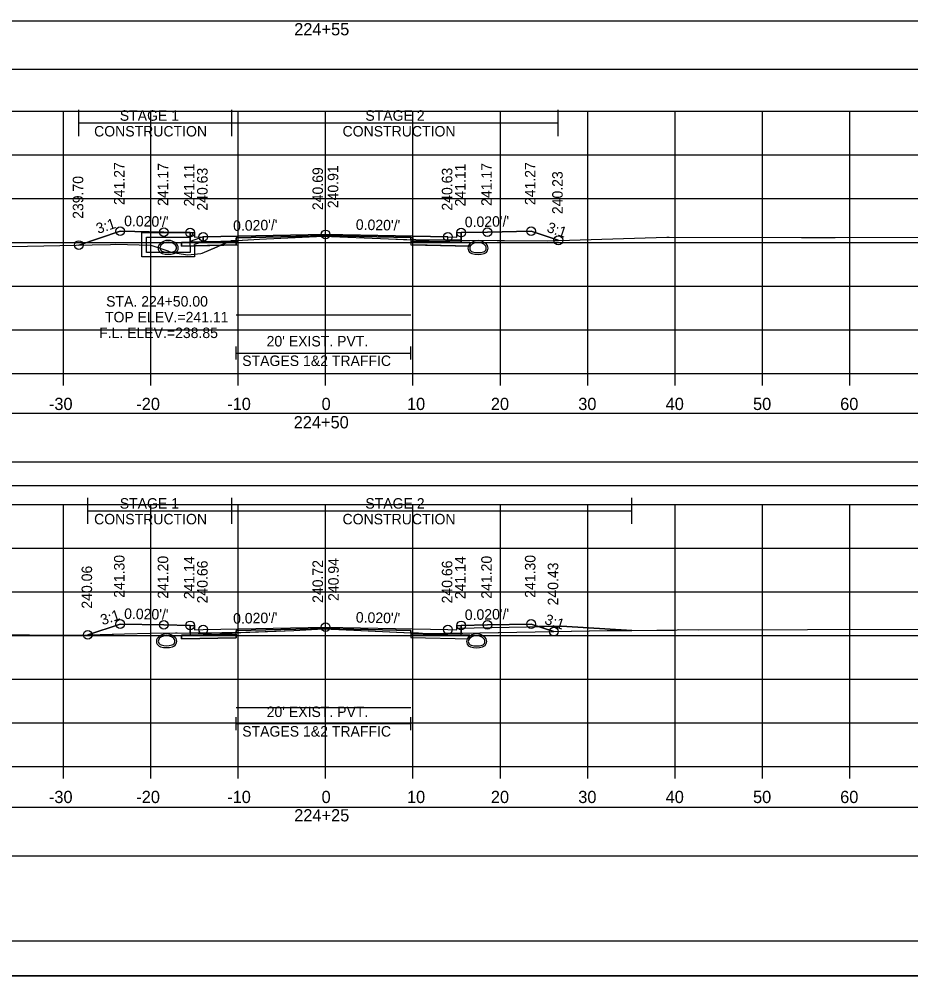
# Model space of a CAD drawing. Extents: x 1369627 to 1374022, y 380035 to 398173.
# Drawn here: x 1372063.5 to 1372165.5, y 385585.6 to 385695.1 of the extents above; entities that cross this region are included whole.
import ezdxf

# ---------------------------------------------------------------- set-up
doc = ezdxf.new("R2010")
doc.units = 0
for name, color, linetype in [('Default', 7, 'Continuous'), ('R_Alt Surface', 7, 'Continuous'), ('R_Axis', 7, 'Continuous'), ('R_Axis Annot', 7, 'Continuous'), ('R_Border', 7, 'Continuous'), ('R_Drive', 7, 'Continuous'), ('R_Exist Surface', 7, 'Continuous'), ('R_Fin Surface', 7, 'Continuous'), ('R_Grid', 7, 'Continuous'), ('R_MOT', 7, 'Continuous'), ('R_No Plot', 7, 'Continuous'), ('R_Water', 7, 'Continuous'), ('R_Water Annot', 7, 'Continuous'), ('R_Xsect Elev', 7, 'Continuous'), ('R_Xsect Slope', 7, 'Continuous'), ('T_Vehicle Path Lt Minor', 7, 'Continuous'), ('T_Vehicle Path Rt', 7, 'Continuous')]:
    doc.layers.add(name, color=color, linetype=linetype)

msp = doc.modelspace()

# ---------------------------------------------------------------- linework, layer by layer
at = {"layer": 'Default'}
for p, q in [((1372088.28, 385656.12), (1372088.28, 385657.62)), ((1372108.28, 385656.12), (1372108.28, 385657.62)), ((1372088.28, 385656.87), (1372108.28, 385656.87)), ((1372088.29, 385613.7), (1372088.29, 385615.2)), ((1372088.29, 385614.45), (1372108.29, 385614.45)), ((1372108.29, 385613.7), (1372108.29, 385615.2))]:
    msp.add_line(p, q, dxfattribs=at)
for points in [[(1371948.53, 385689.36), (1372248.53, 385689.36), (1372248.53, 385694.88), (1371948.53, 385694.88)], [(1372083.02, 385670.66), (1372083.52, 385670.66), (1372083.53, 385670.16), (1372084.53, 385670.18), (1372084.53, 385669.59), (1372083.03, 385669.56)], [(1372113.53, 385670.16), (1372113.54, 385670.66), (1372114.04, 385670.66), (1372114.03, 385669.56), (1372112.53, 385669.59), (1372112.53, 385670.18)], [(1371948.53, 385644.41), (1372248.53, 385644.41), (1372248.53, 385649.94), (1371948.53, 385649.94)], [(1371948.53, 385599.32), (1372248.53, 385599.32), (1372248.53, 385604.84), (1371948.53, 385604.84)]]:
    msp.add_lwpolyline(points, close=True, dxfattribs=at)
at = {"layer": 'R_Alt Surface'}
for points in [[(1372083.03, 385670.66), (1372083.03, 385669.56), (1372084.53, 385669.59), (1372088.28, 385669.67), (1372088.28, 385670.08), (1372098.53, 385670.29), (1372108.28, 385670.09), (1372108.28, 385669.68), (1372112.53, 385669.59), (1372114.03, 385669.56), (1372114.03, 385670.66)], [(1372083.03, 385625.69), (1372083.03, 385624.59), (1372084.53, 385624.62), (1372088.29, 385624.7), (1372088.29, 385625.11), (1372098.53, 385625.32), (1372108.29, 385625.12), (1372108.29, 385624.71), (1372112.53, 385624.62), (1372114.03, 385624.59), (1372114.03, 385625.69)]]:
    msp.add_lwpolyline(points, dxfattribs=at)
for points in [[(1372082.03, 385669.54), (1372083.03, 385669.56), (1372084.53, 385669.59), (1372088.28, 385669.67), (1372088.28, 385669.25), (1372082.03, 385669.12)], [(1372115.03, 385669.54), (1372114.03, 385669.56), (1372112.53, 385669.59), (1372108.28, 385669.68), (1372108.28, 385669.26), (1372115.03, 385669.12)], [(1372082.03, 385624.57), (1372083.03, 385624.59), (1372084.53, 385624.62), (1372088.29, 385624.7), (1372088.29, 385624.28), (1372082.03, 385624.15)], [(1372115.03, 385624.57), (1372114.03, 385624.59), (1372112.53, 385624.62), (1372108.29, 385624.71), (1372108.29, 385624.29), (1372115.03, 385624.15)]]:
    msp.add_lwpolyline(points, close=True, dxfattribs=at)
at = {"layer": 'R_Axis'}
for p, q in [((1371948.53, 385654.55), (1372248.53, 385654.55)), ((1372068.53, 385653.15), (1372068.53, 385654.55)), ((1372078.53, 385653.15), (1372078.53, 385654.55)), ((1372088.53, 385653.15), (1372088.53, 385654.55)), ((1372098.53, 385653.15), (1372098.53, 385654.55)), ((1372108.53, 385653.15), (1372108.53, 385654.55)), ((1372118.53, 385653.15), (1372118.53, 385654.55)), ((1372128.53, 385653.15), (1372128.53, 385654.55)), ((1372138.53, 385653.15), (1372138.53, 385654.55)), ((1372148.53, 385653.15), (1372148.53, 385654.55)), ((1372158.53, 385653.15), (1372158.53, 385654.55)), ((1371948.53, 385609.55), (1372248.53, 385609.55)), ((1372068.53, 385608.15), (1372068.53, 385609.55)), ((1372078.53, 385608.15), (1372078.53, 385609.55)), ((1372088.53, 385608.15), (1372088.53, 385609.55)), ((1372098.53, 385608.15), (1372098.53, 385609.55)), ((1372108.53, 385608.15), (1372108.53, 385609.55)), ((1372118.53, 385608.15), (1372118.53, 385609.55)), ((1372128.53, 385608.15), (1372128.53, 385609.55)), ((1372138.53, 385608.15), (1372138.53, 385609.55)), ((1372148.53, 385608.15), (1372148.53, 385609.55)), ((1372158.53, 385608.15), (1372158.53, 385609.55))]:
    msp.add_line(p, q, dxfattribs=at)
at = {"layer": 'R_Border'}
msp.add_line((1372256.71, 385589.55), (1371940.53, 385589.55), dxfattribs=at)
at = {"layer": 'R_Drive'}
for p, q in [((1372113.53, 385625.36), (1372125.53, 385625.6)), ((1372113.53, 385625.19), (1372113.53, 385625.36)), ((1372125.53, 385625.6), (1372125.53, 385625.6)), ((1372125.53, 385625.6), (1372133.59, 385625.12))]:
    msp.add_line(p, q, dxfattribs=at)
at = {"layer": 'R_Exist Surface'}
for points in [[(1372062.57, 385669.08), (1372071.8, 385669.28), (1372073.92, 385669.31), (1372074.53, 385669.33), (1372078.55, 385669.21), (1372080.49, 385668.56), (1372080.83, 385668.42), (1372081, 385668.38), (1372082.77, 385668.13), (1372084.27, 385668.29), (1372084.39, 385668.32), (1372087.09, 385669.45), (1372087.73, 385669.74), (1372090.96, 385669.9), (1372098.28, 385670.25), (1372105.72, 385669.94), (1372108.85, 385669.82), (1372112.36, 385669.8), (1372123.96, 385669.74), (1372137.59, 385670.13), (1372137.6, 385670.13), (1372137.63, 385670.13), (1372137.65, 385670.13), (1372137.83, 385670.13), (1372152.99, 385670.09), (1372156.84, 385670.1), (1372167.97, 385670.15)], [(1372060.01, 385624.64), (1372069.27, 385624.58), (1372070.57, 385624.59), (1372075.53, 385624.72), (1372078.45, 385624.81), (1372078.57, 385624.81), (1372081.37, 385624.84), (1372081.52, 385624.84), (1372081.54, 385624.84), (1372083.94, 385624.81), (1372084.1, 385624.81), (1372084.29, 385624.82), (1372085.47, 385624.82), (1372086.65, 385624.85), (1372087.67, 385624.85), (1372087.85, 385624.84), (1372094.88, 385625.12), (1372098.29, 385625.28), (1372101.75, 385625.13), (1372109.17, 385624.8), (1372110.13, 385624.72), (1372130.73, 385625.09), (1372136.44, 385625.13), (1372138.55, 385625.15), (1372138.96, 385625.21), (1372141.24, 385625.2), (1372153.69, 385625.21), (1372189.71, 385625.27)]]:
    msp.add_lwpolyline(points, dxfattribs=at)
at = {"layer": 'R_Fin Surface'}
for points in [[(1372070.3, 385669.24), (1372075.02, 385670.82), (1372080.02, 385670.72), (1372083.02, 385670.66), (1372083.52, 385670.66), (1372083.53, 385670.16), (1372084.53, 385670.18), (1372086.53, 385670.22), (1372098.53, 385670.46), (1372110.53, 385670.22), (1372112.53, 385670.18), (1372113.53, 385670.16), (1372113.54, 385670.66), (1372114.04, 385670.66), (1372117.04, 385670.72), (1372122.04, 385670.82), (1372125.16, 385669.78)], [(1372071.31, 385624.61), (1372075.02, 385625.85), (1372080.02, 385625.75), (1372083.02, 385625.69), (1372083.52, 385625.69), (1372083.53, 385625.19), (1372084.53, 385625.21), (1372086.53, 385625.25), (1372098.53, 385625.49), (1372110.53, 385625.25), (1372112.53, 385625.21), (1372113.53, 385625.19), (1372113.54, 385625.69), (1372114.04, 385625.69), (1372117.04, 385625.75), (1372122.04, 385625.85), (1372124.65, 385624.98)]]:
    msp.add_lwpolyline(points, dxfattribs=at)
at = {"layer": 'R_Grid'}
for p, q in [((1371948.53, 385684.55), (1372248.53, 385684.55)), ((1372068.53, 385654.55), (1372068.53, 385684.55)), ((1372078.53, 385654.55), (1372078.53, 385684.55)), ((1372088.53, 385654.55), (1372088.53, 385684.55)), ((1372098.53, 385654.55), (1372098.53, 385684.55)), ((1372108.53, 385654.55), (1372108.53, 385684.55)), ((1372118.53, 385654.55), (1372118.53, 385684.55)), ((1372128.53, 385654.55), (1372128.53, 385684.55)), ((1372138.53, 385654.55), (1372138.53, 385684.55)), ((1372148.53, 385654.55), (1372148.53, 385684.55)), ((1372158.53, 385654.55), (1372158.53, 385684.55)), ((1371948.53, 385679.55), (1372248.53, 385679.55)), ((1371948.53, 385674.55), (1372248.53, 385674.55)), ((1371948.53, 385669.55), (1372248.53, 385669.55)), ((1371948.53, 385664.55), (1372248.53, 385664.55)), ((1371948.53, 385659.55), (1372248.53, 385659.55)), ((1371948.53, 385654.55), (1372248.53, 385654.55)), ((1371948.53, 385639.55), (1372248.53, 385639.55)), ((1372068.53, 385609.55), (1372068.53, 385639.55)), ((1372078.53, 385609.55), (1372078.53, 385639.55)), ((1372088.53, 385609.55), (1372088.53, 385639.55)), ((1372098.53, 385609.55), (1372098.53, 385639.55)), ((1372108.53, 385609.55), (1372108.53, 385639.55)), ((1372118.53, 385609.55), (1372118.53, 385639.55)), ((1372128.53, 385609.55), (1372128.53, 385639.55)), ((1372138.53, 385609.55), (1372138.53, 385639.55)), ((1372148.53, 385609.55), (1372148.53, 385639.55)), ((1372158.53, 385609.55), (1372158.53, 385639.55)), ((1371948.53, 385634.55), (1372248.53, 385634.55)), ((1371948.53, 385629.55), (1372248.53, 385629.55)), ((1371948.53, 385624.55), (1372248.53, 385624.55)), ((1371948.53, 385619.55), (1372248.53, 385619.55)), ((1371948.53, 385614.55), (1372248.53, 385614.55)), ((1371948.53, 385609.55), (1372248.53, 385609.55))]:
    msp.add_line(p, q, dxfattribs=at)
at = {"layer": 'R_MOT'}
for p, q in [((1372070.3, 385681.72), (1372070.3, 385684.72)), ((1372087.79, 385681.72), (1372087.79, 385684.72)), ((1372125.16, 385681.72), (1372125.16, 385684.72)), ((1372070.3, 385683.22), (1372125.16, 385683.22)), ((1372071.31, 385637.31), (1372071.31, 385640.31)), ((1372087.79, 385637.31), (1372087.79, 385640.31)), ((1372133.59, 385637.31), (1372133.59, 385640.31)), ((1372071.31, 385638.81), (1372133.59, 385638.81))]:
    msp.add_line(p, q, dxfattribs=at)
at = {"layer": 'R_No Plot'}
for p, q in [((1371720.72, 385641.7), (1372533.33, 385641.7)), ((1371928.13, 385585.57), (1372261.46, 385585.57))]:
    msp.add_line(p, q, dxfattribs=at)
for points in [[(1371928.12, 385798.9), (1372261.46, 385798.9), (1372261.46, 385585.56), (1371928.12, 385585.56)], [(1372174.45, 385795.01), (1372194.07, 385795.01), (1372194.07, 385785.13), (1372210.18, 385785.13), (1372233.38, 385785.13), (1372233.38, 385752.46), (1372256.59, 385752.46), (1372256.71, 385589.55), (1371940.53, 385589.55), (1371940.53, 385795.01)], [(1372098.53, 385670.46), (1372086.53, 385670.22), (1372084.53, 385670.18), (1372084.53, 385669.59), (1372088.53, 385669.67), (1372088.53, 385670.09), (1372098.53, 385670.29), (1372108.53, 385670.09), (1372108.53, 385669.67), (1372112.53, 385669.59), (1372112.53, 385670.18), (1372110.53, 385670.22)], [(1372088.53, 385669.67), (1372084.53, 385669.59), (1372083.03, 385669.56), (1372082.03, 385669.54), (1372082.03, 385669.12), (1372088.53, 385669.25)], [(1372108.53, 385669.67), (1372112.53, 385669.59), (1372114.03, 385669.56), (1372115.03, 385669.54), (1372115.03, 385669.12), (1372108.53, 385669.25)]]:
    msp.add_lwpolyline(points, close=True, dxfattribs=at)
for points in [[(1372083.02, 385670.66), (1372083.03, 385669.56), (1372084.53, 385669.59), (1372088.53, 385669.67), (1372088.53, 385670.09), (1372098.53, 385670.29), (1372108.53, 385670.09), (1372108.53, 385669.67), (1372112.53, 385669.59), (1372114.03, 385669.56), (1372114.04, 385670.66)], [(1372088.28, 385661.25), (1372108.28, 385661.25)], [(1372088.29, 385616.28), (1372108.29, 385616.28)]]:
    msp.add_lwpolyline(points, dxfattribs=at)
for centre in [(1372075.02, 385670.82), (1372122.04, 385670.82), (1372080.02, 385670.72), (1372083.02, 385670.66), (1372084.53, 385670.18), (1372098.53, 385670.46), (1372112.53, 385670.18), (1372114.04, 385670.66), (1372117.04, 385670.72), (1372125.16, 385669.78), (1372070.3, 385669.24), (1372075.02, 385625.85), (1372122.04, 385625.85), (1372080.02, 385625.75), (1372083.02, 385625.69), (1372084.53, 385625.21), (1372098.53, 385625.49), (1372112.53, 385625.21), (1372114.04, 385625.69), (1372117.04, 385625.75), (1372124.65, 385624.98), (1372071.31, 385624.61)]:
    msp.add_circle(centre, 0.5, dxfattribs=at)
at = {"layer": 'R_Water'}
for p, q in [((1372077.52, 385670.66), (1372083.27, 385670.66)), ((1372077.52, 385669.16), (1372077.52, 385670.66)), ((1372078.02, 385669.16), (1372078.02, 385670.16)), ((1372078.02, 385670.16), (1372083.02, 385670.16)), ((1372083.35, 385670.49), (1372083.02, 385670.16)), ((1372084.52, 385670.18), (1372083.02, 385669.66)), ((1372083.35, 385670.49), (1372083.27, 385670.66)), ((1372083.02, 385669.16), (1372083.02, 385669.66)), ((1372084.52, 385669.65), (1372083.52, 385669.3)), ((1372083.52, 385669.16), (1372083.52, 385669.3))]:
    msp.add_line(p, q, dxfattribs=at)
for points in [[(1372084.52, 385669.65), (1372084.52, 385670.18)], [(1372083.52, 385669.16), (1372083.52, 385667.9), (1372080.52, 385667.9), (1372077.52, 385667.9), (1372077.52, 385669.16)], [(1372083.02, 385669.16), (1372083.02, 385668.4), (1372080.52, 385668.4), (1372078.02, 385668.4), (1372078.02, 385669.16)]]:
    msp.add_lwpolyline(points, dxfattribs=at)
for centre, radius, start, end in [((1372080.01, 385668.91), 0.646, 136.3515, 253.9529), ((1372080.01, 385668.91), 0.646, 136.3515, 253.9529), ((1372080.52, 385668.42), 1.35, 43.6485, 136.3515), ((1372080.52, 385668.42), 1.35, 43.6485, 136.3515), ((1372080.01, 385668.91), 0.438, 136.3515, 253.9529), ((1372080.01, 385668.91), 0.438, 136.3515, 253.9529), ((1372080.52, 385668.42), 1.15, 43.6485, 136.3515), ((1372080.52, 385668.42), 1.15, 43.6485, 136.3515), ((1372081.03, 385668.91), 0.438, 286.0471, 43.6485), ((1372081.03, 385668.91), 0.438, 286.0471, 43.6485), ((1372081.03, 385668.91), 0.646, 286.0471, 43.6485), ((1372081.03, 385668.91), 0.646, 286.0471, 43.6485), ((1372115.46, 385668.89), 0.646, 136.3515, 253.9529), ((1372115.97, 385668.4), 1.35, 43.6485, 136.3515), ((1372115.46, 385668.89), 0.438, 136.3515, 253.9529), ((1372115.97, 385668.4), 1.15, 43.6485, 136.3515), ((1372116.48, 385668.89), 0.438, 286.0471, 43.6485), ((1372116.48, 385668.89), 0.646, 286.0471, 43.6485), ((1372080.52, 385670.69), 2.5, 253.9529, 286.0471), ((1372080.52, 385670.69), 2.5, 253.9529, 286.0471), ((1372080.52, 385670.69), 2.29, 253.9529, 286.0471), ((1372080.52, 385670.69), 2.29, 253.9529, 286.0471), ((1372115.97, 385670.67), 2.5, 253.9529, 286.0471), ((1372115.97, 385670.67), 2.29, 253.9529, 286.0471), ((1372079.82, 385623.87), 0.646, 136.3515, 253.9529), ((1372080.33, 385623.38), 1.35, 43.6485, 136.3515), ((1372079.82, 385623.87), 0.438, 136.3515, 253.9529), ((1372080.33, 385623.38), 1.15, 43.6485, 136.3515), ((1372080.85, 385623.87), 0.438, 286.0471, 43.6485), ((1372080.85, 385623.87), 0.646, 286.0471, 43.6485), ((1372115.3, 385623.85), 0.646, 136.3515, 253.9529), ((1372115.81, 385623.36), 1.35, 43.6485, 136.3515), ((1372115.3, 385623.85), 0.438, 136.3515, 253.9529), ((1372115.81, 385623.36), 1.15, 43.6485, 136.3515), ((1372116.32, 385623.85), 0.438, 286.0471, 43.6485), ((1372116.32, 385623.85), 0.646, 286.0471, 43.6485), ((1372080.33, 385625.65), 2.5, 253.9529, 286.0471), ((1372080.33, 385625.65), 2.29, 253.9529, 286.0471), ((1372115.81, 385625.63), 2.5, 253.9529, 286.0471), ((1372115.81, 385625.63), 2.29, 253.9529, 286.0471)]:
    msp.add_arc(centre, radius, start, end, dxfattribs=at)
at = {"layer": 'R_Xsect Elev'}
for p, q in [((1372098.53, 385670.24), (1372098.53, 385680.24)), ((1372098.53, 385625.27), (1372098.53, 385635.27))]:
    msp.add_line(p, q, dxfattribs=at)
at = {"layer": 'T_Vehicle Path Lt Minor'}
for p, q in [((1372125.53, 385625.6), (1372122.95, 385625.55)), ((1372122.95, 385625.55), (1372124.65, 385624.98)), ((1372133.59, 385625.12), (1372125.53, 385625.6)), ((1372124.65, 385624.98), (1372130.73, 385625.09)), ((1372130.73, 385625.09), (1372133.59, 385625.11))]:
    msp.add_line(p, q, dxfattribs=at)
msp.add_lwpolyline([(1372133.59, 385625.11), (1372133.59, 385625.12)], dxfattribs=at)
at = {"layer": 'T_Vehicle Path Rt'}
for p, q in [((1372083.03, 385669.56), (1372083.02, 385670.66)), ((1372114.04, 385670.66), (1372114.03, 385669.79)), ((1372086.52, 385669.21), (1372082.03, 385669.12)), ((1372086.52, 385669.21), (1372088.28, 385669.25)), ((1372087.73, 385669.74), (1372087.53, 385669.65)), ((1372087.53, 385669.65), (1372088.28, 385669.67)), ((1372088.28, 385669.77), (1372087.73, 385669.74)), ((1372088.28, 385669.67), (1372088.28, 385669.77)), ((1372108.28, 385669.84), (1372108.28, 385670.09)), ((1372108.53, 385669.67), (1372112.53, 385669.59)), ((1372112.53, 385669.8), (1372112.53, 385669.59)), ((1372114.03, 385669.79), (1372112.53, 385669.8)), ((1372112.53, 385669.59), (1372112.53, 385669.8)), ((1372114.03, 385669.56), (1372112.53, 385669.59)), ((1372114.03, 385669.79), (1372123.96, 385669.74)), ((1372123.96, 385669.74), (1372125.16, 385669.78)), ((1371720.72, 385641.7), (1372533.33, 385641.7)), ((1372083.03, 385624.82), (1372083.02, 385625.69)), ((1372114.04, 385625.69), (1372114.03, 385624.79)), ((1372083.03, 385624.82), (1372083.03, 385624.59)), ((1372084.53, 385624.62), (1372083.03, 385624.59)), ((1372083.03, 385624.59), (1372084.53, 385624.62)), ((1372084.53, 385624.62), (1372088.29, 385624.7)), ((1372088.29, 385624.7), (1372088.29, 385624.86)), ((1372108.29, 385624.84), (1372108.29, 385625.12)), ((1372108.29, 385624.84), (1372108.29, 385624.71)), ((1372112.53, 385624.62), (1372108.29, 385624.71)), ((1372108.29, 385624.71), (1372112.53, 385624.62)), ((1372114.03, 385624.59), (1372112.53, 385624.62)), ((1372112.53, 385624.62), (1372114.03, 385624.59)), ((1372114.03, 385624.79), (1372124.65, 385624.98)), ((1372114.03, 385624.59), (1372114.03, 385624.79))]:
    msp.add_line(p, q, dxfattribs=at)
for points in [[(1372083.02, 385670.66), (1372080.02, 385670.72), (1372075.02, 385670.82), (1372070.3, 385669.24)], [(1372108.28, 385670.09), (1372098.53, 385670.29), (1372088.28, 385670.08), (1372088.28, 385669.77)], [(1372088.28, 385669.77), (1372090.96, 385669.9), (1372098.28, 385670.25), (1372105.72, 385669.94), (1372108.28, 385669.84)], [(1372125.16, 385669.78), (1372122.04, 385670.82), (1372117.04, 385670.72), (1372114.04, 385670.66)], [(1372070.3, 385669.24), (1372071.8, 385669.28), (1372073.92, 385669.31), (1372074.53, 385669.33), (1372078.55, 385669.21), (1372080.49, 385668.56), (1372080.83, 385668.42), (1372081, 385668.38), (1372082.77, 385668.13), (1372084.27, 385668.29), (1372084.39, 385668.32), (1372086.11, 385669.04), (1372086.52, 385669.21)], [(1372082.03, 385669.12), (1372082.03, 385669.54), (1372083.03, 385669.56)], [(1372087.53, 385669.65), (1372087.09, 385669.45), (1372086.52, 385669.21)], [(1372088.28, 385669.25), (1372088.28, 385669.67), (1372087.53, 385669.65)], [(1372108.53, 385669.83), (1372108.28, 385669.84), (1372108.28, 385669.68), (1372108.53, 385669.67)], [(1372112.53, 385669.59), (1372108.28, 385669.68), (1372108.28, 385669.26), (1372115.03, 385669.12), (1372115.03, 385669.54), (1372114.03, 385669.56)], [(1372112.53, 385669.8), (1372112.36, 385669.8), (1372108.85, 385669.82), (1372108.53, 385669.83)], [(1372112.53, 385669.59), (1372114.03, 385669.56), (1372114.03, 385669.79)], [(1372083.02, 385625.69), (1372080.02, 385625.75), (1372075.02, 385625.85), (1372071.31, 385624.61)], [(1372108.29, 385625.12), (1372098.53, 385625.32), (1372088.29, 385625.11), (1372088.29, 385624.86)], [(1372088.29, 385624.86), (1372094.88, 385625.12), (1372098.29, 385625.28), (1372101.75, 385625.13), (1372108.29, 385624.84)], [(1372124.65, 385624.98), (1372122.04, 385625.85), (1372117.04, 385625.75), (1372114.04, 385625.69)], [(1372071.31, 385624.61), (1372075.53, 385624.72), (1372078.45, 385624.81), (1372078.57, 385624.81), (1372081.37, 385624.84), (1372081.52, 385624.84), (1372081.54, 385624.84), (1372083.03, 385624.82)], [(1372083.03, 385624.59), (1372082.03, 385624.57), (1372082.03, 385624.15), (1372088.29, 385624.28), (1372088.29, 385624.7), (1372084.53, 385624.62)], [(1372088.29, 385624.86), (1372087.85, 385624.84), (1372087.67, 385624.85), (1372086.65, 385624.85), (1372085.47, 385624.82), (1372084.29, 385624.82), (1372084.1, 385624.81), (1372083.94, 385624.81), (1372083.03, 385624.82)], [(1372114.03, 385624.79), (1372110.13, 385624.72), (1372109.17, 385624.8), (1372108.29, 385624.84)], [(1372108.29, 385624.71), (1372108.29, 385624.29), (1372115.03, 385624.15), (1372115.03, 385624.57), (1372114.03, 385624.59)]]:
    msp.add_lwpolyline(points, dxfattribs=at)

# ---------------------------------------------------------------- texts
at = {"layer": 'R_Axis Annot'}
for s, height, p in [('224+55', 1.4, (1372094.94, 385693.25)), ("20' EXIST. PVT.", 1.2, (1372091.78, 385657.63)), ('STAGES 1&2 TRAFFIC', 1.2, (1372088.99, 385655.39)), ('-30', 1.4, (1372066.87, 385650.35)), ('-20', 1.4, (1372076.87, 385650.35)), ('-10', 1.4, (1372087.27, 385650.35)), ('0', 1.4, (1372098.07, 385650.35)), ('10', 1.4, (1372107.84, 385650.35)), ('20', 1.4, (1372117.44, 385650.35)), ('30', 1.4, (1372127.44, 385650.35)), ('40', 1.4, (1372137.44, 385650.35)), ('50', 1.4, (1372147.44, 385650.35)), ('60', 1.4, (1372157.41, 385650.35)), ('224+50', 1.4, (1372094.88, 385648.25)), ("20' EXIST. PVT.", 1.2, (1372091.79, 385615.2)), ('STAGES 1&2 TRAFFIC', 1.2, (1372088.99, 385612.96)), ('-30', 1.4, (1372066.87, 385605.35)), ('-20', 1.4, (1372076.87, 385605.35)), ('-10', 1.4, (1372087.27, 385605.35)), ('0', 1.4, (1372098.07, 385605.35)), ('10', 1.4, (1372107.84, 385605.35)), ('20', 1.4, (1372117.44, 385605.35)), ('30', 1.4, (1372127.44, 385605.35)), ('40', 1.4, (1372137.44, 385605.35)), ('50', 1.4, (1372147.44, 385605.35)), ('60', 1.4, (1372157.41, 385605.35)), ('224+25', 1.4, (1372094.94, 385603.25))]:
    msp.add_text(s, height=height, dxfattribs=at).set_placement(p)
at = {"layer": 'R_MOT'}
for s, p in [('STAGE 1', (1372074.98, 385683.47)), ('STAGE 2', (1372103.08, 385683.47)), ('CONSTRUCTION', (1372072.04, 385681.67)), ('CONSTRUCTION', (1372100.47, 385681.67)), ('STAGE 1', (1372074.98, 385639.06)), ('STAGE 2', (1372103.08, 385639.06)), ('CONSTRUCTION', (1372072.04, 385637.26)), ('CONSTRUCTION', (1372100.47, 385637.26))]:
    msp.add_text(s, height=1.2, dxfattribs=at).set_placement(p)
at = {"layer": 'R_Water Annot'}
for s, p in [('STA. 224+50.00', (1372073.42, 385662.19)), ('TOP ELEV.=241.11', (1372073.28, 385660.39)), ('F.L. ELEV.=238.85', (1372072.61, 385658.59))]:
    msp.add_text(s, height=1.2, dxfattribs=at).set_placement(p)
at = {"layer": 'R_Xsect Elev'}
for s, p in [('241.27', (1372075.52, 385673.82)), ('241.17', (1372080.52, 385673.72)), ('241.11', (1372083.52, 385673.66)), ('240.63', (1372085.03, 385673.18)), ('240.69', (1372098.23, 385673.24)), ('240.91', (1372099.98, 385673.46)), ('240.63', (1372113.03, 385673.18)), ('241.11', (1372114.54, 385673.66)), ('241.17', (1372117.54, 385673.72)), ('241.27', (1372122.54, 385673.82)), ('239.70', (1372070.8, 385672.24)), ('240.23', (1372125.66, 385672.78)), ('241.30', (1372075.52, 385628.85)), ('241.20', (1372080.52, 385628.75)), ('241.14', (1372083.52, 385628.69)), ('240.66', (1372085.03, 385628.21)), ('240.72', (1372098.23, 385628.27)), ('240.94', (1372100.03, 385628.49)), ('240.66', (1372113.03, 385628.21)), ('241.14', (1372114.54, 385628.69)), ('241.20', (1372117.54, 385628.75)), ('241.30', (1372122.54, 385628.85)), ('240.06', (1372071.81, 385627.61)), ('240.43', (1372125.15, 385627.98))]:
    msp.add_text(s, height=1.2, rotation=90, dxfattribs=at).set_placement(p)
at = {"layer": 'R_Xsect Slope'}
for s, rotation, p in [("0.020'/'", 358.8542, (1372075.47, 385671.41)), ("0.020'/'", 1.1458, (1372114.47, 385671.27)), ('3:1', 18.4332, (1372072.5, 385670.51)), ("0.020'/'", 1.1458, (1372087.96, 385670.85)), ("0.020'/'", 358.8542, (1372101.98, 385670.99)), ('3:1', 341.5668, (1372123.76, 385670.77)), ('3:1', 18.4332, (1372073, 385625.7)), ("0.020'/'", 358.8542, (1372075.47, 385626.44)), ("0.020'/'", 1.1458, (1372114.47, 385626.3)), ("0.020'/'", 1.1458, (1372087.96, 385625.88)), ("0.020'/'", 358.8542, (1372101.98, 385626.02)), ('3:1', 341.5668, (1372123.5, 385625.89))]:
    msp.add_text(s, height=1.2, rotation=rotation, dxfattribs=at).set_placement(p)

doc.saveas('drawing.dxf')
